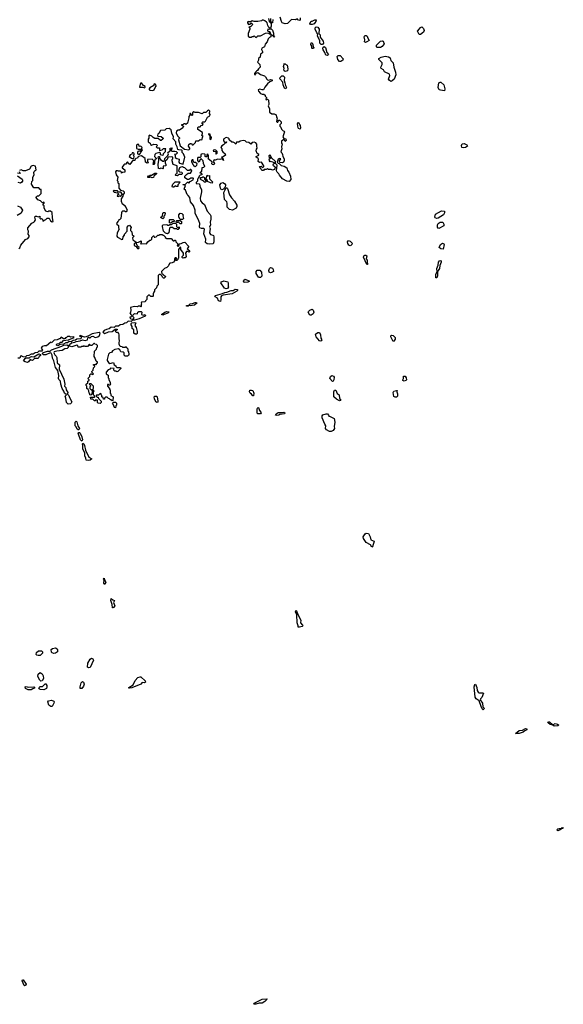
# Model space of a CAD drawing. Extents: x 2106670 to 2323771, y 35271 to 224896.
# Tile 368 of 419: x 2241994 to 2249712, y 181710 to 195689. Entities that reach past the tile are written whole.
import ezdxf

# ---------------------------------------------------------------- set-up
doc = ezdxf.new("R2010")
doc.units = 0

msp = doc.modelspace()

# ---------------------------------------------------------------- linework, layer by layer
at = {"layer": '0CON20XD'}
for points in [[(2245528, 195705), (2245534, 195664), (2245563, 195633), (2245566, 195595), (2245555, 195568), (2245545, 195568), (2245530, 195580), (2245516, 195606), (2245506, 195645), (2245498, 195652), (2245475, 195672), (2245455, 195680), (2245435, 195680), (2245427, 195673), (2245375, 195662), (2245325, 195663), (2245295, 195672), (2245275, 195660), (2245245, 195660), (2245232, 195668), (2245230, 195645), (2245242, 195622), (2245267, 195623), (2245275, 195640), (2245285, 195640), (2245298, 195625), (2245295, 195610), (2245275, 195590), (2245250, 195585), (2245262, 195572), (2245262, 195555), (2245238, 195495), (2245238, 195475), (2245240, 195455), (2245255, 195442), (2245285, 195440), (2245295, 195450), (2245315, 195450), (2245325, 195458), (2245345, 195438), (2245362, 195445), (2245375, 195460), (2245415, 195462), (2245485, 195498), (2245525, 195500), (2245535, 195490), (2245555, 195490), (2245558, 195495), (2245545, 195518), (2245525, 195520), (2245518, 195528), (2245523, 195557), (2245535, 195552), (2245545, 195560), (2245565, 195560), (2245582, 195542), (2245599, 195499), (2245598, 195465), (2245610, 195445), (2245605, 195440), (2245590, 195460), (2245562, 195478), (2245560, 195445), (2245540, 195435), (2245520, 195415), (2245510, 195375), (2245478, 195342), (2245470, 195305), (2245432, 195285), (2245428, 195265), (2245442, 195235), (2245442, 195218), (2245413, 195197), (2245410, 195155), (2245383, 195137), (2245383, 195113), (2245373, 195085), (2245402, 195052), (2245407, 195013), (2245385, 194990), (2245373, 194967), (2245355, 194960), (2245340, 194945), (2245330, 194925), (2245335, 194900), (2245352, 194928), (2245375, 194939), (2245415, 194912), (2245471, 194891), (2245486, 194876), (2245501, 194845), (2245515, 194834), (2245529, 194831), (2245562, 194842), (2245579, 194835), (2245578, 194822), (2245544, 194806), (2245515, 194776), (2245475, 194729), (2245457, 194693), (2245435, 194691), (2245405, 194703), (2245378, 194695), (2245385, 194672), (2245415, 194642), (2245435, 194632), (2245462, 194632), (2245480, 194615), (2245480, 194605), (2245500, 194585), (2245500, 194575), (2245490, 194565), (2245492, 194552), (2245515, 194560), (2245528, 194548), (2245532, 194485), (2245522, 194465), (2245542, 194422), (2245540, 194375), (2245575, 194350), (2245605, 194352), (2245636, 194336), (2245640, 194305), (2245650, 194295), (2245640, 194245), (2245652, 194232), (2245658, 194232), (2245662, 194248), (2245675, 194260), (2245685, 194260), (2245705, 194240), (2245708, 194215), (2245690, 194195), (2245690, 194175), (2245700, 194165), (2245710, 194135), (2245735, 194110), (2245747, 194107), (2245752, 194095), (2245730, 194025), (2245745, 194000), (2245775, 193998), (2245778, 193975), (2245765, 193960), (2245760, 193975), (2245745, 193990), (2245710, 193965), (2245712, 193935), (2245720, 193925), (2245710, 193885), (2245718, 193855), (2245700, 193815), (2245717, 193797), (2245728, 193775), (2245730, 193745), (2245750, 193715), (2245747, 193683), (2245736, 193664), (2245725, 193658), (2245690, 193660), (2245684, 193686), (2245700, 193715), (2245685, 193720), (2245665, 193710), (2245652, 193665), (2245664, 193654), (2245679, 193649), (2245705, 193621), (2245750, 193610), (2245787, 193587), (2245795, 193550), (2245814, 193524), (2245841, 193465), (2245842, 193418), (2245820, 193390), (2245786, 193396), (2245725, 193430), (2245682, 193482), (2245675, 193500), (2245650, 193525), (2245642, 193545), (2245648, 193625), (2245628, 193648), (2245628, 193675), (2245568, 193728), (2245555, 193762), (2245545, 193768), (2245532, 193758), (2245533, 193745), (2245560, 193725), (2245535, 193708), (2245530, 193695), (2245545, 193670), (2245552, 193678), (2245585, 193673), (2245610, 193655), (2245610, 193645), (2245594, 193636), (2245590, 193625), (2245616, 193606), (2245622, 193592), (2245610, 193560), (2245585, 193552), (2245565, 193560), (2245525, 193560), (2245515, 193570), (2245495, 193560), (2245465, 193560), (2245455, 193550), (2245435, 193550), (2245422, 193562), (2245420, 193575), (2245403, 193593), (2245400, 193605), (2245425, 193610), (2245445, 193590), (2245460, 193605), (2245460, 193615), (2245428, 193668), (2245397, 193663), (2245380, 193675), (2245387, 193707), (2245379, 193719), (2245350, 193735), (2245350, 193745), (2245390, 193765), (2245390, 193775), (2245365, 193790), (2245352, 193825), (2245355, 193850), (2245368, 193865), (2245360, 193895), (2245362, 193922), (2245349, 193939), (2245325, 193952), (2245293, 193947), (2245275, 193922), (2245247, 193947), (2245215, 193950), (2245195, 193970), (2245165, 193972), (2245125, 193962), (2245105, 193950), (2245072, 193948), (2245065, 193920), (2245042, 193942), (2245025, 193950), (2245005, 193950), (2244970, 193985), (2244970, 193995), (2244960, 194005), (2244925, 194018), (2244895, 193998), (2244888, 193985), (2244888, 193968), (2244902, 193952), (2244930, 193955), (2244925, 193940), (2244912, 193938), (2244890, 193910), (2244864, 193896), (2244852, 193875), (2244862, 193862), (2244863, 193833), (2244880, 193815), (2244910, 193785), (2244918, 193765), (2244885, 193740), (2244860, 193735), (2244885, 193710), (2244888, 193692), (2244865, 193712), (2244835, 193703), (2244805, 193708), (2244775, 193693), (2244755, 193700), (2244742, 193675), (2244762, 193645), (2244753, 193627), (2244731, 193631), (2244723, 193643), (2244726, 193666), (2244715, 193682), (2244670, 193715), (2244677, 193723), (2244676, 193754), (2244665, 193780), (2244650, 193775), (2244652, 193748), (2244645, 193740), (2244635, 193740), (2244628, 193748), (2244630, 193775), (2244622, 193782), (2244584, 193786), (2244568, 193775), (2244566, 193744), (2244558, 193732), (2244525, 193730), (2244518, 193722), (2244521, 193691), (2244533, 193673), (2244552, 193685), (2244565, 193720), (2244595, 193690), (2244600, 193645), (2244618, 193615), (2244617, 193603), (2244605, 193590), (2244580, 193585), (2244577, 193533), (2244568, 193522), (2244550, 193515), (2244575, 193510), (2244580, 193485), (2244555, 193480), (2244542, 193468), (2244530, 193435), (2244520, 193425), (2244520, 193395), (2244502, 193378), (2244500, 193365), (2244548, 193358), (2244552, 193325), (2244578, 193275), (2244578, 193245), (2244558, 193155), (2244562, 193115), (2244585, 193088), (2244618, 193065), (2244655, 192970), (2244700, 192925), (2244708, 192905), (2244708, 192855), (2244700, 192815), (2244703, 192775), (2244690, 192745), (2244700, 192725), (2244691, 192665), (2244705, 192637), (2244735, 192632), (2244744, 192624), (2244750, 192605), (2244753, 192535), (2244740, 192505), (2244691, 192501)], [(2245588, 195692), (2245585, 195642), (2245572, 195642), (2245553, 195673), (2245560, 195685), (2245558, 195708)], [(2245978, 195715), (2245976, 195684), (2245965, 195678), (2245945, 195688), (2245935, 195700), (2245905, 195688), (2245855, 195690), (2245797, 195633), (2245765, 195628), (2245735, 195638), (2245722, 195645), (2245712, 195665), (2245693, 195723)], [(2246145, 195622), (2246125, 195622), (2246113, 195633), (2246131, 195669), (2246145, 195670), (2246185, 195689), (2246202, 195685), (2246201, 195665), (2246186, 195644), (2246175, 195632), (2246145, 195622)], [(2246275, 195338), (2246258, 195355), (2246254, 195395), (2246224, 195455), (2246228, 195485), (2246212, 195502), (2246191, 195555), (2246190, 195575), (2246202, 195588), (2246225, 195584), (2246244, 195555), (2246240, 195495), (2246262, 195475), (2246262, 195442), (2246302, 195382), (2246306, 195355), (2246295, 195338), (2246275, 195338)], [(2247685, 195478), (2247665, 195480), (2247640, 195525), (2247673, 195557), (2247685, 195579), (2247705, 195586), (2247728, 195565), (2247736, 195534), (2247726, 195514), (2247685, 195478)], [(2246905, 195367), (2246888, 195375), (2246894, 195405), (2246883, 195447), (2246895, 195466), (2246915, 195466), (2246929, 195455), (2246938, 195425), (2246956, 195395), (2246925, 195374), (2246905, 195367)], [(2246148, 195278), (2246140, 195285), (2246140, 195315), (2246130, 195335), (2246135, 195360), (2246148, 195358), (2246157, 195337), (2246160, 195305), (2246170, 195295), (2246165, 195280), (2246148, 195278)], [(2246365, 195181), (2246343, 195185), (2246329, 195225), (2246302, 195262), (2246299, 195285), (2246305, 195301), (2246315, 195306), (2246335, 195293), (2246357, 195225), (2246378, 195195), (2246365, 195181)], [(2247065, 195292), (2247058, 195305), (2247060, 195325), (2247115, 195383), (2247145, 195390), (2247156, 195385), (2247170, 195345), (2247142, 195308), (2247115, 195293), (2247065, 195292)], [(2246555, 195094), (2246535, 195096), (2246513, 195123), (2246503, 195165), (2246515, 195181), (2246545, 195180), (2246586, 195135), (2246581, 195115), (2246555, 195094)], [(2247265, 194813), (2247240, 194830), (2247232, 194845), (2247249, 194895), (2247243, 194915), (2247175, 194948), (2247160, 194975), (2247128, 194998), (2247122, 195015), (2247142, 195055), (2247142, 195075), (2247092, 195125), (2247095, 195140), (2247125, 195158), (2247185, 195170), (2247231, 195161), (2247252, 195145), (2247265, 195110), (2247298, 195075), (2247304, 195014), (2247330, 194945), (2247333, 194905), (2247313, 194845), (2247285, 194820), (2247265, 194813)], [(2245765, 194955), (2245751, 194961), (2245744, 194975), (2245747, 194995), (2245740, 195025), (2245755, 195070), (2245760, 195060), (2245792, 195042), (2245801, 194991), (2245795, 194965), (2245765, 194955)], [(2245775, 194708), (2245755, 194716), (2245734, 194765), (2245732, 194802), (2245690, 194850), (2245692, 194868), (2245715, 194890), (2245735, 194892), (2245753, 194875), (2245747, 194827), (2245761, 194791), (2245767, 194755), (2245781, 194725), (2245775, 194708)], [(2243765, 194722), (2243777, 194733), (2243775, 194740), (2243753, 194753), (2243730, 194785), (2243715, 194792), (2243703, 194775), (2243695, 194730), (2243745, 194730), (2243765, 194722)], [(2243885, 194683), (2243905, 194692), (2243918, 194725), (2243932, 194745), (2243925, 194768), (2243906, 194776), (2243898, 194772), (2243897, 194753), (2243840, 194720), (2243832, 194705), (2243832, 194695), (2243845, 194687), (2243885, 194683)], [(2248025, 194680), (2247967, 194687), (2247952, 194695), (2247938, 194725), (2247947, 194793), (2247965, 194802), (2247975, 194800), (2248014, 194764), (2248029, 194705), (2248025, 194680)], [(2244395, 193842), (2244410, 193855), (2244410, 193865), (2244393, 193893), (2244394, 193916), (2244415, 193932), (2244425, 193932), (2244438, 193925), (2244445, 193910), (2244455, 193912), (2244490, 193945), (2244495, 193968), (2244532, 193968), (2244555, 193990), (2244575, 193982), (2244585, 193990), (2244588, 194022), (2244600, 194035), (2244580, 194045), (2244590, 194075), (2244588, 194085), (2244525, 194130), (2244522, 194158), (2244532, 194168), (2244555, 194170), (2244572, 194188), (2244588, 194192), (2244600, 194205), (2244582, 194222), (2244585, 194230), (2244595, 194240), (2244625, 194240), (2244633, 194247), (2244660, 194305), (2244692, 194325), (2244697, 194345), (2244690, 194355), (2244692, 194392), (2244685, 194400), (2244675, 194402), (2244660, 194395), (2244637, 194373), (2244605, 194370), (2244585, 194350), (2244535, 194370), (2244485, 194370), (2244465, 194380), (2244450, 194365), (2244450, 194335), (2244445, 194330), (2244418, 194358), (2244412, 194358), (2244410, 194335), (2244398, 194315), (2244398, 194295), (2244375, 194220), (2244355, 194200), (2244345, 194210), (2244325, 194210), (2244315, 194200), (2244292, 194198), (2244292, 194192), (2244308, 194188), (2244318, 194178), (2244312, 194155), (2244265, 194120), (2244245, 194120), (2244222, 194105), (2244217, 194083), (2244235, 194040), (2244270, 194005), (2244255, 194000), (2244248, 193985), (2244275, 193898), (2244335, 193850), (2244395, 193842)], [(2245975, 194136), (2245955, 194143), (2245946, 194155), (2245939, 194211), (2245945, 194228), (2245955, 194224), (2245976, 194185), (2245983, 194155), (2245975, 194136)], [(2244691, 192501), (2244655, 192508), (2244632, 192525), (2244639, 192575), (2244607, 192647), (2244617, 192717), (2244606, 192726), (2244575, 192723), (2244553, 192733), (2244548, 192745), (2244550, 192795), (2244540, 192835), (2244484, 192944), (2244488, 192985), (2244462, 193052), (2244418, 193105), (2244408, 193165), (2244388, 193195), (2244370, 193205), (2244347, 193267), (2244330, 193285), (2244350, 193335), (2244310, 193345), (2244315, 193350), (2244348, 193352), (2244375, 193380), (2244385, 193380), (2244395, 193370), (2244415, 193390), (2244457, 193413), (2244460, 193435), (2244455, 193440), (2244425, 193440), (2244395, 193420), (2244375, 193420), (2244340, 193445), (2244340, 193465), (2244361, 193489), (2244385, 193510), (2244418, 193512), (2244430, 193525), (2244438, 193548), (2244425, 193560), (2244415, 193560), (2244405, 193550), (2244375, 193550), (2244340, 193585), (2244318, 193588), (2244305, 193600), (2244283, 193597), (2244263, 193587), (2244250, 193545), (2244265, 193528), (2244295, 193522), (2244302, 193505), (2244298, 193492), (2244255, 193490), (2244235, 193470), (2244210, 193475), (2244203, 193487), (2244215, 193500), (2244230, 193505), (2244230, 193615), (2244172, 193635), (2244157, 193685), (2244158, 193705), (2244170, 193715), (2244170, 193735), (2244155, 193742), (2244102, 193738), (2244098, 193732), (2244087, 193705), (2244058, 193682), (2244058, 193655), (2244070, 193635), (2244070, 193615), (2244032, 193608), (2244030, 193575), (2244025, 193570), (2244018, 193578), (2243995, 193580), (2243985, 193570), (2243964, 193574), (2243960, 193635), (2243972, 193695), (2243970, 193715), (2243960, 193725), (2243965, 193748), (2243978, 193748), (2243980, 193725), (2243992, 193702), (2244025, 193680), (2244038, 193682), (2244048, 193692), (2244055, 193720), (2244097, 193763), (2244108, 193785), (2244100, 193805), (2244130, 193825), (2244130, 193865), (2244155, 193870), (2244160, 193865), (2244140, 193835), (2244155, 193820), (2244195, 193823), (2244215, 193818), (2244230, 193805), (2244230, 193795), (2244218, 193782), (2244193, 193777), (2244200, 193765), (2244202, 193732), (2244225, 193717), (2244258, 193708), (2244252, 193665), (2244261, 193651), (2244315, 193640), (2244338, 193735), (2244322, 193785), (2244302, 193805), (2244302, 193832), (2244295, 193838), (2244255, 193839), (2244238, 193848), (2244231, 193885), (2244213, 193923), (2244210, 193955), (2244172, 193995), (2244177, 194025), (2244156, 194076), (2244145, 194125), (2244115, 194146), (2244075, 194140), (2244055, 194120), (2243994, 194116), (2243972, 194075), (2243958, 194065), (2243950, 194045), (2243957, 194037), (2244005, 194032), (2244032, 194005), (2244029, 193991), (2244005, 193972), (2243992, 193972), (2243962, 194002), (2243915, 194002), (2243890, 194015), (2243870, 194035), (2243835, 194050), (2243828, 194042), (2243828, 194005), (2243818, 193992), (2243818, 193975), (2243820, 193955), (2243848, 193935), (2243852, 193915), (2243865, 193908), (2243898, 193922), (2243938, 193918), (2243950, 193905), (2243933, 193883), (2243945, 193870), (2243978, 193868), (2243980, 193835), (2243985, 193830), (2244018, 193842), (2244035, 193860), (2244065, 193860), (2244070, 193855), (2244060, 193845), (2244058, 193812), (2244030, 193785), (2244028, 193762), (2243995, 193770), (2243992, 193795), (2243985, 193802), (2243925, 193787), (2243914, 193776), (2243910, 193745), (2243930, 193725), (2243930, 193715), (2243913, 193697), (2243908, 193675), (2243910, 193645), (2243900, 193635), (2243890, 193635), (2243900, 193685), (2243875, 193710), (2243810, 193705), (2243808, 193678), (2243820, 193655), (2243805, 193650), (2243782, 193665), (2243778, 193718), (2243725, 193758), (2243680, 193745), (2243670, 193735), (2243668, 193722), (2243643, 193717), (2243632, 193708), (2243630, 193690), (2243615, 193690), (2243605, 193700), (2243558, 193632), (2243542, 193642), (2243525, 193670), (2243512, 193658), (2243505, 193640), (2243483, 193637), (2243472, 193628), (2243450, 193595), (2243450, 193585), (2243488, 193558), (2243488, 193522), (2243455, 193520), (2243440, 193510), (2243440, 193525), (2243425, 193540), (2243395, 193538), (2243383, 193543), (2243365, 193542), (2243355, 193530), (2243364, 193484), (2243390, 193455), (2243380, 193405), (2243390, 193395), (2243390, 193375), (2243400, 193365), (2243400, 193295), (2243425, 193270), (2243465, 193260), (2243480, 193245), (2243480, 193225), (2243462, 193208), (2243458, 193185), (2243433, 193147), (2243434, 193114), (2243450, 193075), (2243465, 193070), (2243490, 193045), (2243490, 193035), (2243507, 193017), (2243518, 192985), (2243517, 192973), (2243505, 192960), (2243495, 192960), (2243485, 192970), (2243455, 192970), (2243445, 192960), (2243438, 192945), (2243432, 192868), (2243415, 192850), (2243400, 192845), (2243398, 192832), (2243387, 192823), (2243370, 192795), (2243374, 192784), (2243398, 192765), (2243398, 192735), (2243408, 192715), (2243380, 192665), (2243372, 192615), (2243381, 192601), (2243445, 192570), (2243458, 192572), (2243462, 192605), (2243482, 192628), (2243482, 192645), (2243522, 192688), (2243522, 192745), (2243535, 192762), (2243555, 192772), (2243578, 192738), (2243567, 192715), (2243567, 192695), (2243587, 192675), (2243592, 192635), (2243620, 192615), (2243598, 192592), (2243602, 192565), (2243657, 192527), (2243682, 192528), (2243718, 192548), (2243718, 192522), (2243710, 192515), (2243715, 192500), (2243725, 192510), (2243795, 192508), (2243813, 192537), (2243842, 192558), (2243855, 192560), (2243870, 192575), (2243870, 192595), (2243892, 192618), (2243898, 192618), (2243902, 192602), (2243915, 192600), (2243930, 192605), (2243955, 192630), (2243975, 192630), (2243985, 192640), (2244015, 192640), (2244025, 192630), (2244038, 192628), (2244058, 192608), (2244060, 192595), (2244085, 192580), (2244145, 192580), (2244175, 192550), (2244185, 192550), (2244195, 192560), (2244208, 192558), (2244210, 192535), (2244240, 192505), (2244240, 192495), (2244230, 192485), (2244245, 192470), (2244260, 192485), (2244250, 192495), (2244262, 192508), (2244285, 192510), (2244313, 192527), (2244338, 192528), (2244390, 192475), (2244390, 192465), (2244370, 192435), (2244388, 192428), (2244410, 192405), (2244395, 192390), (2244385, 192400), (2244365, 192400), (2244350, 192375), (2244360, 192325), (2244345, 192310), (2244325, 192310), (2244312, 192302), (2244302, 192312), (2244300, 192325), (2244320, 192345), (2244320, 192375), (2244280, 192425), (2244280, 192455), (2244272, 192458), (2244250, 192425), (2244250, 192305), (2244240, 192295), (2244240, 192285), (2244225, 192270), (2244212, 192272), (2244210, 192285), (2244220, 192295), (2244220, 192305), (2244215, 192310), (2244202, 192308), (2244190, 192295), (2244190, 192265), (2244180, 192245), (2244160, 192235), (2244125, 192230), (2244110, 192215), (2244108, 192192), (2244085, 192170), (2244052, 192158), (2244010, 192115), (2244012, 192082), (2244028, 192078), (2244042, 192062), (2244070, 192045), (2244045, 192020), (2244035, 192020), (2244020, 192035), (2244018, 192048), (2243995, 192070), (2243975, 192070), (2243962, 192058), (2243960, 191925), (2243940, 191905), (2243938, 191882), (2243910, 191855), (2243910, 191835), (2243898, 191822), (2243890, 191795), (2243890, 191765), (2243885, 191760), (2243855, 191760), (2243838, 191778), (2243822, 191778), (2243800, 191755), (2243800, 191715), (2243782, 191698), (2243778, 191682), (2243722, 191678), (2243720, 191665), (2243730, 191655), (2243720, 191645), (2243720, 191615), (2243715, 191610), (2243705, 191620), (2243675, 191620), (2243665, 191610), (2243625, 191617), (2243568, 191605), (2243572, 191565), (2243567, 191533), (2243560, 191525), (2243570, 191505), (2243590, 191485), (2243585, 191470), (2243560, 191465), (2243562, 191452), (2243573, 191443), (2243595, 191438), (2243612, 191445), (2243619, 191455), (2243598, 191478), (2243602, 191495), (2243625, 191516), (2243668, 191512), (2243670, 191535), (2243685, 191548), (2243718, 191548), (2243728, 191538), (2243722, 191502), (2243746, 191494), (2243775, 191502), (2243782, 191495), (2243775, 191481), (2243689, 191441), (2243625, 191424), (2243597, 191423), (2243575, 191402), (2243533, 191407), (2243512, 191385), (2243485, 191379), (2243458, 191361), (2243422, 191358), (2243395, 191340), (2243355, 191336), (2243335, 191321), (2243295, 191323), (2243265, 191300), (2243228, 191292), (2243194, 191275)], [(2244705, 193989), (2244715, 193994), (2244719, 194015), (2244700, 194045), (2244698, 194065), (2244675, 194070), (2244673, 194065), (2244692, 194042), (2244693, 193993), (2244705, 193989)], [(2243725, 193850), (2243733, 193875), (2243726, 193886), (2243715, 193892), (2243705, 193888), (2243692, 193892), (2243686, 193916), (2243665, 193918), (2243652, 193908), (2243651, 193861), (2243675, 193852), (2243725, 193850)], [(2248295, 193870), (2248272, 193875), (2248266, 193904), (2248278, 193925), (2248305, 193930), (2248345, 193914), (2248352, 193895), (2248325, 193873), (2248295, 193870)], [(2243615, 193720), (2243622, 193745), (2243610, 193765), (2243620, 193775), (2243620, 193785), (2243616, 193796), (2243605, 193800), (2243593, 193797), (2243588, 193782), (2243562, 193768), (2243550, 193745), (2243583, 193723), (2243615, 193720)], [(2243695, 193777), (2243708, 193792), (2243712, 193808), (2243740, 193835), (2243735, 193840), (2243725, 193840), (2243705, 193820), (2243685, 193822), (2243673, 193817), (2243667, 193805), (2243668, 193785), (2243695, 193777)], [(2244785, 193780), (2244800, 193795), (2244798, 193818), (2244777, 193837), (2244755, 193842), (2244745, 193838), (2244742, 193822), (2244778, 193818), (2244780, 193785), (2244785, 193780)], [(2241982, 192438), (2241995, 192452), (2242011, 192489), (2242075, 192570), (2242108, 192582), (2242130, 192605), (2242130, 192625), (2242114, 192644), (2242118, 192685), (2242108, 192705), (2242108, 192732), (2242165, 192800), (2242195, 192812), (2242206, 192824), (2242217, 192847), (2242210, 192885), (2242215, 192900), (2242235, 192900), (2242255, 192890), (2242278, 192898), (2242282, 192872), (2242295, 192860), (2242305, 192868), (2242318, 192858), (2242325, 192830), (2242335, 192840), (2242365, 192850), (2242385, 192870), (2242415, 192870), (2242431, 192831), (2242455, 192820), (2242470, 192825), (2242458, 192875), (2242455, 192950), (2242432, 192972), (2242408, 192972), (2242395, 192960), (2242365, 192970), (2242340, 193015), (2242340, 193045), (2242330, 193055), (2242330, 193075), (2242340, 193085), (2242340, 193095), (2242335, 193100), (2242325, 193090), (2242312, 193092), (2242290, 193115), (2242252, 193132), (2242230, 193165), (2242232, 193178), (2242245, 193190), (2242265, 193190), (2242297, 193223), (2242298, 193278), (2242285, 193280), (2242265, 193300), (2242195, 193300), (2242163, 193353), (2242168, 193392), (2242180, 193405), (2242180, 193455), (2242198, 193485), (2242193, 193517), (2242200, 193535), (2242215, 193550), (2242230, 193555), (2242218, 193608), (2242185, 193618), (2242159, 193611), (2242134, 193566), (2242079, 193541), (2242045, 193541), (2242015, 193558), (2241990, 193550)], [(2244485, 193600), (2244510, 193625), (2244512, 193642), (2244492, 193662), (2244472, 193662), (2244463, 193673), (2244458, 193698), (2244445, 193700), (2244433, 193687), (2244432, 193675), (2244452, 193632), (2244460, 193625), (2244462, 193612), (2244475, 193610), (2244485, 193600)], [(2241986, 193535), (2242002, 193505), (2241965, 193508)], [(2241965, 193474), (2242028, 193425), (2242032, 193415), (2242032, 193395), (2242025, 193380), (2242005, 193370), (2241975, 193378)], [(2243875, 193442), (2243845, 193460), (2243835, 193450), (2243815, 193450), (2243812, 193458), (2243825, 193470), (2243835, 193470), (2243845, 193480), (2243865, 193480), (2243915, 193510), (2243935, 193510), (2243938, 193502), (2243900, 193465), (2243895, 193450), (2243875, 193442)], [(2244725, 193370), (2244703, 193373), (2244662, 193392), (2244660, 193405), (2244642, 193422), (2244640, 193435), (2244655, 193480), (2244665, 193470), (2244688, 193478), (2244688, 193428), (2244730, 193385), (2244725, 193370)], [(2244185, 193310), (2244165, 193310), (2244160, 193325), (2244170, 193355), (2244202, 193388), (2244268, 193388), (2244260, 193365), (2244240, 193345), (2244238, 193322), (2244215, 193320), (2244205, 193330), (2244185, 193310)], [(2244635, 193380), (2244615, 193380), (2244608, 193398), (2244570, 193415), (2244560, 193425), (2244562, 193448), (2244585, 193450), (2244595, 193460), (2244605, 193460), (2244617, 193447), (2244620, 193425), (2244640, 193395), (2244635, 193380)], [(2244865, 193272), (2244855, 193278), (2244846, 193295), (2244838, 193345), (2244853, 193367), (2244878, 193378), (2244904, 193364), (2244916, 193346), (2244916, 193334), (2244912, 193318), (2244886, 193284), (2244865, 193272)], [(2243425, 193180), (2243450, 193205), (2243450, 193215), (2243428, 193238), (2243395, 193240), (2243385, 193260), (2243345, 193260), (2243335, 193270), (2243320, 193255), (2243335, 193240), (2243385, 193230), (2243398, 193218), (2243398, 193202), (2243385, 193200), (2243380, 193185), (2243395, 193180), (2243405, 193190), (2243415, 193190), (2243425, 193180)], [(2245015, 192983), (2244975, 192996), (2244942, 193025), (2244940, 193085), (2244933, 193105), (2244904, 193134), (2244892, 193235), (2244925, 193302), (2244935, 193302), (2244945, 193292), (2244974, 193204), (2245001, 193161), (2245043, 193113), (2245078, 193055), (2245078, 193035), (2245068, 193015), (2245015, 192983)], [(2241964, 193044), (2242008, 193028), (2242033, 192985), (2242016, 192944), (2241960, 192910)], [(2244025, 192860), (2244015, 192870), (2244002, 192872), (2244000, 192885), (2244020, 192905), (2244025, 192940), (2244038, 192952), (2244052, 192952), (2244060, 192945), (2244057, 192913), (2244042, 192898), (2244040, 192875), (2244025, 192860)], [(2244305, 192850), (2244272, 192852), (2244253, 192883), (2244253, 192917), (2244275, 192940), (2244297, 192937), (2244320, 192915), (2244312, 192905), (2244320, 192865), (2244305, 192850)], [(2247915, 192864), (2247895, 192874), (2247889, 192885), (2247900, 192930), (2247984, 192976), (2248025, 192972), (2248026, 192946), (2248012, 192918), (2247935, 192870), (2247915, 192864)], [(2244095, 192650), (2244065, 192660), (2244038, 192688), (2244020, 192755), (2244020, 192765), (2244032, 192778), (2244085, 192780), (2244093, 192773), (2244115, 192770), (2244125, 192780), (2244145, 192780), (2244175, 192800), (2244205, 192800), (2244220, 192785), (2244223, 192753), (2244232, 192742), (2244245, 192740), (2244258, 192748), (2244260, 192725), (2244245, 192710), (2244235, 192710), (2244225, 192720), (2244188, 192718), (2244165, 192740), (2244132, 192738), (2244123, 192727), (2244110, 192665), (2244095, 192650)], [(2244135, 192800), (2244120, 192805), (2244120, 192845), (2244125, 192850), (2244175, 192850), (2244188, 192838), (2244188, 192822), (2244165, 192820), (2244135, 192800)], [(2244285, 192790), (2244272, 192792), (2244245, 192820), (2244235, 192810), (2244225, 192810), (2244210, 192825), (2244225, 192840), (2244275, 192840), (2244290, 192825), (2244290, 192795), (2244285, 192790)], [(2247945, 192724), (2247935, 192728), (2247928, 192745), (2247928, 192775), (2247936, 192795), (2247965, 192816), (2248002, 192812), (2248018, 192785), (2248016, 192764), (2247945, 192724)], [(2243665, 192440), (2243685, 192442), (2243692, 192455), (2243668, 192475), (2243648, 192518), (2243635, 192520), (2243620, 192505), (2243622, 192482), (2243648, 192468), (2243665, 192440)], [(2246685, 192480), (2246667, 192487), (2246651, 192511), (2246650, 192535), (2246665, 192552), (2246686, 192546), (2246713, 192515), (2246710, 192495), (2246695, 192483), (2246685, 192480)], [(2248005, 192431), (2247974, 192434), (2247950, 192455), (2247967, 192495), (2247995, 192515), (2248015, 192508), (2248020, 192495), (2248005, 192431)], [(2246925, 192211), (2246878, 192315), (2246882, 192335), (2246895, 192347), (2246910, 192345), (2246921, 192335), (2246914, 192295), (2246926, 192274), (2246926, 192245), (2246933, 192225), (2246932, 192215), (2246925, 192211)], [(2247915, 192023), (2247904, 192024), (2247902, 192045), (2247905, 192078), (2247923, 192107), (2247917, 192155), (2247938, 192205), (2247942, 192245), (2247955, 192263), (2247971, 192271), (2247976, 192266), (2247977, 192245), (2247961, 192199), (2247955, 192156), (2247927, 192115), (2247925, 192050), (2247915, 192023)], [(2245395, 192029), (2245386, 192035), (2245353, 192085), (2245351, 192115), (2245366, 192134), (2245404, 192134), (2245426, 192106), (2245434, 192046), (2245415, 192031), (2245395, 192029)], [(2245556, 192096), (2245536, 192106), (2245533, 192127), (2245543, 192157), (2245555, 192169), (2245582, 192162), (2245594, 192144), (2245597, 192115), (2245585, 192103), (2245556, 192096)], [(2244925, 191866), (2244900, 191875), (2244852, 191955), (2244860, 191965), (2244895, 191982), (2244948, 191965), (2244956, 191946), (2244954, 191905), (2244960, 191895), (2244945, 191871), (2244925, 191866)], [(2245185, 191958), (2245174, 191975), (2245177, 191993), (2245195, 192004), (2245250, 191980), (2245257, 191975), (2245235, 191963), (2245185, 191958)], [(2244845, 191688), (2244818, 191698), (2244801, 191735), (2244768, 191755), (2244766, 191765), (2244775, 191774), (2244875, 191801), (2244905, 191817), (2244935, 191820), (2244995, 191842), (2245027, 191843), (2245055, 191863), (2245085, 191860), (2245086, 191845), (2245076, 191835), (2245012, 191798), (2244885, 191780), (2244861, 191769), (2244848, 191755), (2244851, 191715), (2244845, 191688)], [(2244365, 191622), (2244365, 191630), (2244395, 191636), (2244415, 191655), (2244450, 191660), (2244485, 191675), (2244507, 191675), (2244509, 191665), (2244475, 191636), (2244417, 191627), (2244395, 191632), (2244385, 191624), (2244365, 191622)], [(2244026, 191496), (2244010, 191505), (2244053, 191537), (2244084, 191544), (2244110, 191540), (2244112, 191535), (2244098, 191522), (2244045, 191501), (2244026, 191496)], [(2246112, 191492), (2246090, 191535), (2246093, 191547), (2246112, 191565), (2246145, 191578), (2246160, 191565), (2246169, 191535), (2246161, 191515), (2246135, 191493), (2246112, 191492)], [(2243655, 191222), (2243633, 191223), (2243617, 191237), (2243616, 191285), (2243590, 191305), (2243592, 191335), (2243578, 191358), (2243579, 191375), (2243587, 191383), (2243625, 191389), (2243643, 191383), (2243631, 191345), (2243648, 191318), (2243661, 191261), (2243664, 191235), (2243655, 191222)], [(2243194, 191275), (2243173, 191253), (2243205, 191233), (2243255, 191259), (2243308, 191262), (2243350, 191295), (2243380, 191295), (2243376, 191284), (2243348, 191265), (2243364, 191254), (2243385, 191252), (2243398, 191235), (2243402, 191215), (2243400, 191155), (2243408, 191145), (2243402, 191085), (2243410, 191065), (2243422, 191052), (2243445, 191050), (2243455, 191040), (2243495, 191040), (2243505, 191050), (2243510, 191035), (2243530, 191015), (2243530, 190985), (2243537, 190977), (2243542, 190935), (2243538, 190922), (2243527, 190913), (2243492, 190912), (2243480, 190925), (2243478, 190958), (2243465, 190970), (2243430, 190975), (2243415, 191000), (2243395, 191018), (2243345, 191008), (2243312, 190988), (2243300, 190965), (2243275, 190960), (2243255, 190940), (2243238, 190865), (2243238, 190848), (2243255, 190820), (2243275, 190808), (2243325, 190820), (2243335, 190790), (2243360, 190775), (2243360, 190765), (2243372, 190752), (2243425, 190750), (2243430, 190735), (2243388, 190692), (2243375, 190690), (2243365, 190700), (2243345, 190700), (2243332, 190712), (2243330, 190725), (2243338, 190738), (2243285, 190740), (2243268, 190722), (2243252, 190718), (2243220, 190685), (2243222, 190662), (2243252, 190642), (2243250, 190605), (2243260, 190595), (2243260, 190575), (2243280, 190545), (2243280, 190525), (2243288, 190515), (2243275, 190500), (2243265, 190500), (2243255, 190510), (2243242, 190508), (2243240, 190485), (2243270, 190455), (2243270, 190445), (2243280, 190435), (2243280, 190385), (2243290, 190375), (2243290, 190355), (2243320, 190335), (2243318, 190282), (2243305, 190280), (2243295, 190290), (2243282, 190292), (2243268, 190308), (2243255, 190310), (2243235, 190330), (2243212, 190328), (2243200, 190315), (2243198, 190302), (2243182, 190302), (2243178, 190318), (2243160, 190335), (2243160, 190355), (2243150, 190365), (2243150, 190375), (2243135, 190380), (2243115, 190360), (2243085, 190360), (2243080, 190355), (2243082, 190342), (2243095, 190330), (2243108, 190328), (2243112, 190312), (2243150, 190275), (2243150, 190255), (2243138, 190242), (2243110, 190245), (2243100, 190255), (2243098, 190288), (2243075, 190290), (2243065, 190280), (2243055, 190280), (2243035, 190300), (2243005, 190300), (2243002, 190328), (2243055, 190330), (2243060, 190335), (2243058, 190348), (2243040, 190365), (2243040, 190405), (2243050, 190415), (2243045, 190420), (2243022, 190418), (2243018, 190372), (2243005, 190360), (2242992, 190362), (2242990, 190375), (2242980, 190385), (2242978, 190418), (2242968, 190438), (2242950, 190455), (2242950, 190485), (2242940, 190495), (2242940, 190515), (2242960, 190535), (2242960, 190555), (2242980, 190565), (2242980, 190575), (2242960, 190595), (2242988, 190622), (2242990, 190645), (2243005, 190660), (2243015, 190660), (2243025, 190650), (2243040, 190655), (2243038, 190668), (2243020, 190685), (2243020, 190695), (2243037, 190713), (2243040, 190745), (2243060, 190765), (2243058, 190778), (2243042, 190782), (2243040, 190795), (2243065, 190800), (2243075, 190790), (2243100, 190815), (2243100, 190825), (2243082, 190842), (2243062, 190892), (2243050, 190905), (2243058, 190985), (2243085, 191010), (2243090, 191035), (2243100, 191045), (2243100, 191065), (2243085, 191078), (2243062, 191082), (2243055, 191090), (2243045, 191090), (2243017, 191063), (2243002, 191062), (2242985, 191080), (2242955, 191050), (2242925, 191050), (2242905, 191060), (2242895, 191050), (2242873, 191047), (2242865, 191040), (2242825, 191040), (2242818, 191058), (2242806, 191066), (2242735, 191042), (2242704, 191054), (2242696, 191065), (2242702, 191078), (2242731, 191099), (2242775, 191109), (2242798, 191122), (2242852, 191128), (2242885, 191144), (2242925, 191132), (2242957, 191143), (2242968, 191182), (2242975, 191182), (2242985, 191170), (2242995, 191170), (2243015, 191190), (2243035, 191198), (2243065, 191178), (2243105, 191188), (2243127, 191205), (2243137, 191237), (2243125, 191246), (2243025, 191227), (2242983, 191207), (2242936, 191184), (2242915, 191181), (2242854, 191206), (2242842, 191195), (2242870, 191185), (2242867, 191165), (2242860, 191160), (2242806, 191154), (2242785, 191140), (2242754, 191136), (2242725, 191117), (2242695, 191119), (2242675, 191103), (2242648, 191102), (2242615, 191081), (2242571, 191079), (2242535, 191059), (2242518, 191068), (2242516, 191075), (2242524, 191086), (2242555, 191092), (2242575, 191110), (2242598, 191112), (2242615, 191132), (2242685, 191143), (2242770, 191175), (2242765, 191188), (2242715, 191180), (2242705, 191190), (2242675, 191190), (2242655, 191170), (2242645, 191170), (2242635, 191160), (2242615, 191160), (2242585, 191180), (2242565, 191160), (2242555, 191160), (2242527, 191143), (2242482, 191138), (2242450, 191105), (2242443, 191103), (2242435, 191110), (2242375, 191060), (2242345, 191060), (2242315, 191050), (2242300, 191025), (2242316, 190995), (2242308, 190982), (2242265, 190982), (2242247, 190963), (2242215, 190958), (2242188, 190942), (2242155, 190941), (2242125, 190919), (2242093, 190917), (2242072, 190898), (2242042, 190902), (2242015, 190918), (2242005, 190910), (2241996, 190884), (2241968, 190882)], [(2246265, 191126), (2246251, 191131), (2246206, 191185), (2246196, 191225), (2246225, 191250), (2246249, 191249), (2246267, 191217), (2246269, 191169), (2246282, 191145), (2246275, 191129), (2246265, 191126)], [(2247295, 191122), (2247264, 191184), (2247265, 191202), (2247275, 191212), (2247295, 191206), (2247326, 191175), (2247323, 191155), (2247305, 191127), (2247295, 191122)], [(2242682, 190232), (2242659, 190255), (2242651, 190315), (2242641, 190345), (2242660, 190365), (2242630, 190385), (2242621, 190415), (2242596, 190455), (2242579, 190515), (2242576, 190555), (2242549, 190579), (2242543, 190593), (2242550, 190635), (2242536, 190706), (2242503, 190753), (2242481, 190845), (2242458, 190885), (2242454, 190925), (2242439, 190955), (2242425, 190960), (2242365, 190930), (2242331, 190931), (2242317, 190945), (2242321, 190959), (2242333, 190966), (2242387, 190983), (2242425, 190983), (2242445, 191004), (2242595, 191052), (2242621, 191069), (2242665, 191071), (2242689, 191059), (2242684, 191036), (2242670, 191020), (2242635, 191016), (2242596, 190994), (2242520, 190985), (2242486, 190974), (2242479, 190965), (2242482, 190952), (2242492, 190932), (2242512, 190911), (2242524, 190895), (2242528, 190818), (2242559, 190789), (2242556, 190725), (2242619, 190585), (2242634, 190515), (2242630, 190485), (2242648, 190468), (2242655, 190432), (2242680, 190395), (2242680, 190385), (2242670, 190375), (2242693, 190355), (2242702, 190325), (2242733, 190265), (2242727, 190245), (2242715, 190234), (2242682, 190232)], [(2242105, 190822), (2242071, 190831), (2242050, 190845), (2242072, 190878), (2242093, 190887), (2242135, 190886), (2242148, 190901), (2242163, 190907), (2242196, 190904), (2242265, 190944), (2242291, 190935), (2242289, 190921), (2242269, 190905), (2242259, 190881), (2242205, 190878), (2242175, 190852), (2242156, 190856), (2242144, 190866), (2242120, 190830), (2242105, 190822)], [(2246435, 190552), (2246399, 190595), (2246406, 190625), (2246424, 190636), (2246450, 190630), (2246460, 190615), (2246456, 190574), (2246445, 190556), (2246435, 190552)], [(2247455, 190559), (2247434, 190565), (2247432, 190575), (2247444, 190596), (2247445, 190628), (2247465, 190626), (2247483, 190605), (2247486, 190575), (2247475, 190564), (2247455, 190559)], [(2243015, 190430), (2243040, 190455), (2243040, 190485), (2243008, 190518), (2242985, 190520), (2242982, 190512), (2243000, 190495), (2243000, 190485), (2242990, 190475), (2242990, 190455), (2243015, 190430)], [(2245305, 190348), (2245284, 190374), (2245266, 190386), (2245256, 190405), (2245263, 190427), (2245285, 190431), (2245305, 190424), (2245319, 190385), (2245315, 190350), (2245305, 190348)], [(2246535, 190279), (2246492, 190302), (2246456, 190335), (2246456, 190405), (2246465, 190428), (2246485, 190427), (2246504, 190384), (2246528, 190365), (2246533, 190313), (2246552, 190295), (2246545, 190282), (2246535, 190279)], [(2247325, 190328), (2247305, 190338), (2247297, 190395), (2247305, 190415), (2247345, 190426), (2247352, 190422), (2247350, 190405), (2247360, 190375), (2247358, 190345), (2247345, 190332), (2247325, 190328)], [(2243355, 190180), (2243342, 190182), (2243322, 190232), (2243310, 190245), (2243325, 190260), (2243355, 190260), (2243370, 190245), (2243370, 190215), (2243360, 190205), (2243355, 190180)], [(2243945, 190254), (2243928, 190265), (2243907, 190307), (2243904, 190335), (2243915, 190346), (2243935, 190345), (2243944, 190334), (2243958, 190275), (2243955, 190259), (2243945, 190254)], [(2245375, 190092), (2245364, 190104), (2245366, 190165), (2245375, 190183), (2245386, 190185), (2245401, 190141), (2245419, 190115), (2245422, 190105), (2245415, 190092), (2245375, 190092)], [(2245645, 190069), (2245627, 190075), (2245636, 190094), (2245665, 190113), (2245715, 190110), (2245745, 190116), (2245760, 190105), (2245755, 190094), (2245688, 190082), (2245675, 190074), (2245645, 190069)], [(2242825, 189864), (2242810, 189875), (2242797, 189907), (2242781, 189925), (2242783, 189977), (2242795, 189988), (2242805, 189978), (2242821, 189925), (2242842, 189885), (2242835, 189867), (2242825, 189864)], [(2246415, 189841), (2246395, 189842), (2246350, 189865), (2246338, 189885), (2246342, 189925), (2246328, 189945), (2246287, 190035), (2246287, 190065), (2246300, 190080), (2246345, 190094), (2246365, 190092), (2246380, 190075), (2246382, 190062), (2246395, 190062), (2246457, 190027), (2246470, 189975), (2246458, 189915), (2246463, 189885), (2246444, 189856), (2246415, 189841)], [(2242875, 189704), (2242856, 189725), (2242828, 189805), (2242826, 189815), (2242835, 189829), (2242845, 189829), (2242855, 189820), (2242878, 189765), (2242884, 189725), (2242875, 189704)], [(2242975, 189429), (2242937, 189437), (2242934, 189465), (2242918, 189495), (2242918, 189535), (2242891, 189595), (2242892, 189642), (2242884, 189665), (2242890, 189675), (2242904, 189665), (2242913, 189645), (2242929, 189575), (2242978, 189478), (2243018, 189455), (2242995, 189434), (2242975, 189429)], [(2246995, 188202), (2246973, 188233), (2246912, 188265), (2246878, 188325), (2246872, 188345), (2246899, 188391), (2246915, 188397), (2246945, 188392), (2246970, 188345), (2246981, 188305), (2247028, 188285), (2247005, 188207), (2246995, 188202)], [(2243205, 187670), (2243191, 187691), (2243192, 187732), (2243184, 187745), (2243195, 187762), (2243198, 187735), (2243216, 187705), (2243205, 187670)], [(2243315, 187338), (2243311, 187341), (2243308, 187388), (2243287, 187445), (2243295, 187472), (2243315, 187453), (2243340, 187445), (2243328, 187415), (2243346, 187365), (2243325, 187344), (2243315, 187338)], [(2245965, 187064), (2245948, 187065), (2245948, 187085), (2245934, 187125), (2245929, 187239), (2245912, 187282), (2245915, 187300), (2245926, 187295), (2245942, 187245), (2245986, 187166), (2245981, 187125), (2246011, 187095), (2246012, 187085), (2246004, 187075), (2245965, 187064)], [(2242481, 186691), (2242455, 186700), (2242445, 186710), (2242442, 186745), (2242458, 186762), (2242505, 186770), (2242528, 186758), (2242533, 186745), (2242530, 186715), (2242505, 186693), (2242481, 186691)], [(2242255, 186660), (2242237, 186667), (2242228, 186678), (2242232, 186705), (2242263, 186727), (2242305, 186728), (2242318, 186715), (2242316, 186694), (2242285, 186663), (2242255, 186660)], [(2242975, 186486), (2242959, 186495), (2242964, 186555), (2242995, 186609), (2243015, 186622), (2243031, 186615), (2243041, 186595), (2242995, 186493), (2242975, 186486)], [(2242295, 186298), (2242281, 186311), (2242253, 186365), (2242258, 186395), (2242285, 186422), (2242314, 186404), (2242330, 186375), (2242334, 186335), (2242315, 186302), (2242295, 186298)], [(2243555, 186198), (2243545, 186200), (2243544, 186206), (2243605, 186248), (2243632, 186305), (2243672, 186348), (2243705, 186360), (2243715, 186358), (2243774, 186304), (2243779, 186285), (2243768, 186275), (2243735, 186280), (2243715, 186254), (2243585, 186204), (2243555, 186198)], [(2242155, 186174), (2242115, 186176), (2242077, 186195), (2242071, 186219), (2242085, 186222), (2242115, 186214), (2242195, 186217), (2242205, 186212), (2242205, 186198), (2242179, 186191), (2242155, 186174)], [(2242335, 186176), (2242285, 186181), (2242275, 186188), (2242267, 186205), (2242285, 186220), (2242318, 186222), (2242355, 186258), (2242365, 186260), (2242379, 186235), (2242380, 186215), (2242373, 186195), (2242355, 186182), (2242335, 186176)], [(2242875, 186194), (2242854, 186195), (2242851, 186215), (2242869, 186275), (2242885, 186292), (2242899, 186285), (2242909, 186255), (2242901, 186229), (2242875, 186194)], [(2248575, 185893), (2248561, 185905), (2248545, 185938), (2248519, 186019), (2248475, 186048), (2248460, 186070), (2248449, 186215), (2248455, 186252), (2248464, 186256), (2248487, 186207), (2248491, 186165), (2248502, 186142), (2248515, 186131), (2248565, 186131), (2248579, 186125), (2248555, 186068), (2248535, 186048), (2248533, 186035), (2248564, 185985), (2248570, 185935), (2248587, 185915), (2248585, 185898), (2248575, 185893)], [(2242435, 185938), (2242406, 185956), (2242393, 186005), (2242402, 186018), (2242445, 186029), (2242478, 186015), (2242482, 186005), (2242478, 185985), (2242455, 185940), (2242435, 185938)], [(2249585, 185658), (2249562, 185672), (2249525, 185683), (2249498, 185705), (2249494, 185716), (2249505, 185721), (2249515, 185718), (2249565, 185679), (2249595, 185695), (2249628, 185688), (2249649, 185675), (2249635, 185664), (2249585, 185658)], [(2249085, 185555), (2249033, 185555), (2249085, 185597), (2249135, 185601), (2249175, 185626), (2249195, 185620), (2249194, 185605), (2249166, 185594), (2249141, 185575), (2249085, 185555)], [(2249635, 184174), (2249622, 184185), (2249635, 184201), (2249655, 184208), (2249684, 184206), (2249695, 184218), (2249712, 184215), (2249707, 184205), (2249687, 184203), (2249666, 184185), (2249635, 184174)], [(2242065, 181973), (2242056, 181976), (2242030, 182045), (2242035, 182056), (2242046, 182056), (2242084, 181995), (2242080, 181980), (2242065, 181973)], [(2245325, 181710), (2245320, 181715), (2245322, 181725), (2245435, 181783), (2245505, 181790), (2245510, 181785), (2245475, 181748), (2245435, 181728), (2245395, 181728), (2245345, 181712), (2245325, 181710)]]:
    msp.add_lwpolyline(points, dxfattribs=at)

doc.saveas('drawing.dxf')
